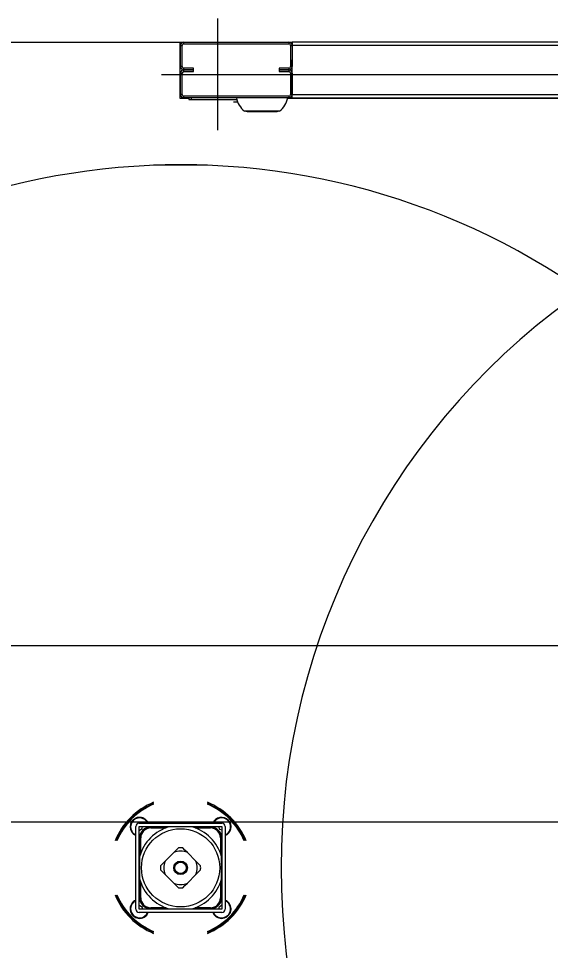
# Model space of a CAD drawing. Extents: x -264205 to -263659, y -1242401 to -1242060.
# Drawn here: x -263831.453 to -263831, y -1242087.567 to -1242086.773 of the extents above; entities that cross this region are included whole.
import ezdxf

# ---------------------------------------------------------------- set-up
doc = ezdxf.new("R2010")
doc.units = 0
doc.layers.add('OBRUBNIKY_KOMUNIKACIE_PROJEKT', color=7, linetype='Continuous')
doc.layers.add('SITUACIA_DSP_2D', color=7, linetype='Continuous')

msp = doc.modelspace()

# ---------------------------------------------------------------- linework, layer by layer
at = {"layer": 'OBRUBNIKY_KOMUNIKACIE_PROJEKT'}
msp.add_line((-263894.96779, -1242087.30722), (-263808.96776, -1242087.30722), dxfattribs=at)
at = {"layer": 'SITUACIA_DSP_2D'}
for p, q in [((-263831.28339, -1242086.77348), (-263831.28339, -1242086.86848)), ((-263831.82937, -1242086.79343), (-263831.31521, -1242086.79343)), ((-263831.31521, -1242086.79343), (-263831.31189, -1242086.79343)), ((-263831.31521, -1242086.8414), (-263831.31521, -1242086.79343)), ((-263831.31474, -1242086.79628), (-263831.31332, -1242086.79628)), ((-263831.31474, -1242086.81433), (-263831.31474, -1242086.79628)), ((-263831.31332, -1242086.81433), (-263831.31332, -1242086.79628)), ((-263831.31189, -1242086.79485), (-263831.31189, -1242086.79343)), ((-263831.31189, -1242086.79343), (-263831.22259, -1242086.79343)), ((-263831.31189, -1242086.79485), (-263831.22259, -1242086.79485)), ((-263831.22259, -1242086.79343), (-263831.22259, -1242086.79485)), ((-263831.22259, -1242086.79343), (-263831.21974, -1242086.79343)), ((-263831.22117, -1242086.79628), (-263831.21974, -1242086.79628)), ((-263831.22117, -1242086.79628), (-263831.22117, -1242086.81433)), ((-263830.96774, -1242086.79343), (-263831.21974, -1242086.79343)), ((-263831.21974, -1242086.79343), (-263831.21974, -1242086.79628)), ((-263830.96774, -1242086.79628), (-263831.21974, -1242086.79628)), ((-263831.21974, -1242086.79628), (-263831.21974, -1242086.80293)), ((-263831.21974, -1242086.79628), (-263831.21974, -1242086.81433)), ((-263831.31332, -1242086.81433), (-263831.31474, -1242086.81433)), ((-263831.21974, -1242086.81433), (-263831.22117, -1242086.81433)), ((-263831.21974, -1242086.83808), (-263831.21974, -1242086.80863)), ((-263831.33089, -1242086.82098), (-263830.96774, -1242086.82098)), ((-263831.31474, -1242086.82003), (-263831.31332, -1242086.82003)), ((-263831.31474, -1242086.83808), (-263831.31474, -1242086.82003)), ((-263831.31332, -1242086.83808), (-263831.31332, -1242086.82003)), ((-263831.31189, -1242086.81718), (-263831.31189, -1242086.81575)), ((-263831.30382, -1242086.81575), (-263831.31189, -1242086.81575)), ((-263831.31189, -1242086.8186), (-263831.31189, -1242086.81718)), ((-263831.31189, -1242086.81718), (-263831.30382, -1242086.81718)), ((-263831.30382, -1242086.81718), (-263831.31189, -1242086.81718)), ((-263831.31189, -1242086.8186), (-263831.30382, -1242086.8186)), ((-263831.30382, -1242086.81718), (-263831.30382, -1242086.81575)), ((-263831.30382, -1242086.8186), (-263831.30382, -1242086.81718)), ((-263831.22259, -1242086.81575), (-263831.23067, -1242086.81575)), ((-263831.23067, -1242086.81575), (-263831.23067, -1242086.81718)), ((-263831.23067, -1242086.81718), (-263831.22259, -1242086.81718)), ((-263831.23067, -1242086.81718), (-263831.23067, -1242086.8186)), ((-263831.22259, -1242086.81718), (-263831.23067, -1242086.81718)), ((-263831.23067, -1242086.8186), (-263831.22259, -1242086.8186)), ((-263831.22259, -1242086.81575), (-263831.22259, -1242086.81718)), ((-263831.22259, -1242086.81718), (-263831.22259, -1242086.8186)), ((-263831.22117, -1242086.82003), (-263831.22117, -1242086.83808)), ((-263831.21974, -1242086.82003), (-263831.21974, -1242086.83808)), ((-263831.31332, -1242086.83808), (-263831.31474, -1242086.83808)), ((-263831.21974, -1242086.83808), (-263831.22117, -1242086.83808)), ((-263831.21974, -1242086.83808), (-263830.96774, -1242086.83808)), ((-263831.21974, -1242086.84093), (-263831.21974, -1242086.83808)), ((-263831.30762, -1242086.8414), (-263831.31521, -1242086.8414)), ((-263831.31189, -1242086.84093), (-263831.31189, -1242086.8395)), ((-263831.22259, -1242086.8395), (-263831.31189, -1242086.8395)), ((-263831.22259, -1242086.84093), (-263831.31189, -1242086.84093)), ((-263831.30762, -1242086.84093), (-263831.30762, -1242086.84235)), ((-263831.30762, -1242086.84235), (-263831.30572, -1242086.84235)), ((-263831.30572, -1242086.84093), (-263831.30572, -1242086.84235)), ((-263831.30572, -1242086.84235), (-263831.26691, -1242086.84235)), ((-263831.26985, -1242086.84245), (-263831.26689, -1242086.84245)), ((-263831.26978, -1242086.84425), (-263831.26663, -1242086.84425)), ((-263831.26662, -1242086.8434), (-263831.26663, -1242086.84385)), ((-263831.26663, -1242086.84385), (-263831.26663, -1242086.84425)), ((-263831.26629, -1242086.84425), (-263831.26663, -1242086.84425)), ((-263830.96774, -1242086.8414), (-263831.22364, -1242086.8414)), ((-263831.22259, -1242086.8395), (-263831.22259, -1242086.84093)), ((-263831.21974, -1242086.84093), (-263830.96774, -1242086.84093)), ((-263831.23048, -1242086.85233), (-263831.26031, -1242086.85233)), ((-263831.25882, -1242086.85251), (-263831.25916, -1242086.85233)), ((-263831.25818, -1242086.85264), (-263831.25882, -1242086.85251)), ((-263831.25818, -1242086.85264), (-263831.23261, -1242086.85264)), ((-263831.23196, -1242086.85251), (-263831.23261, -1242086.85264)), ((-263831.23163, -1242086.85233), (-263831.23196, -1242086.85251)), ((-263831.33768, -1242086.89793), (-263831.2918, -1242086.89793)), ((-263894.96779, -1242087.30724), (-263808.96779, -1242087.30724)), ((-263894.58094, -1242087.45724), (-263809.35464, -1242087.45724)), ((-263831.3429, -1242087.4571), (-263831.34396, -1242087.45579)), ((-263831.3422, -1242087.45843), (-263831.3429, -1242087.4571)), ((-263831.35274, -1242087.53158), (-263831.35274, -1242087.46128)), ((-263831.34989, -1242087.45843), (-263831.27959, -1242087.45843)), ((-263831.34989, -1242087.53158), (-263831.34989, -1242087.46128)), ((-263831.34989, -1242087.46128), (-263831.27959, -1242087.46128)), ((-263831.34989, -1242087.46413), (-263831.34971, -1242087.46424)), ((-263831.34971, -1242087.46424), (-263831.34732, -1242087.4629)), ((-263831.34732, -1242087.4629), (-263831.34729, -1242087.46128)), ((-263831.34207, -1242087.46128), (-263831.34207, -1242087.46171)), ((-263831.3416, -1242087.46163), (-263831.3416, -1242087.46128)), ((-263831.34015, -1242087.46152), (-263831.34015, -1242087.46247)), ((-263831.32427, -1242087.46152), (-263831.34015, -1242087.46152)), ((-263831.34015, -1242087.46247), (-263831.32712, -1242087.46247)), ((-263831.3184, -1242087.46152), (-263831.32411, -1242087.46152)), ((-263831.31307, -1242087.46152), (-263831.3184, -1242087.46152)), ((-263831.30788, -1242087.46152), (-263831.31307, -1242087.46152)), ((-263831.30537, -1242087.46152), (-263831.30788, -1242087.46152)), ((-263831.28933, -1242087.46152), (-263831.30521, -1242087.46152)), ((-263831.30236, -1242087.46247), (-263831.28933, -1242087.46247)), ((-263831.28933, -1242087.46247), (-263831.28933, -1242087.46152)), ((-263831.28788, -1242087.46128), (-263831.28788, -1242087.46163)), ((-263831.28741, -1242087.46158), (-263831.28741, -1242087.46128)), ((-263831.28741, -1242087.46171), (-263831.28741, -1242087.46158)), ((-263831.28242, -1242087.46128), (-263831.28156, -1242087.46361)), ((-263831.28156, -1242087.46361), (-263831.27959, -1242087.46394)), ((-263831.27959, -1242087.46128), (-263831.27959, -1242087.53158)), ((-263831.27674, -1242087.46128), (-263831.27674, -1242087.53158)), ((-263831.34951, -1242087.4691), (-263831.34989, -1242087.46909)), ((-263831.34989, -1242087.46957), (-263831.34954, -1242087.46957)), ((-263831.34965, -1242087.47102), (-263831.34965, -1242087.48689)), ((-263831.34965, -1242087.47102), (-263831.3487, -1242087.47102)), ((-263831.34946, -1242087.46909), (-263831.34951, -1242087.4691)), ((-263831.3487, -1242087.48405), (-263831.3487, -1242087.47102)), ((-263831.28078, -1242087.47102), (-263831.28078, -1242087.48405)), ((-263831.28078, -1242087.47102), (-263831.27983, -1242087.47102)), ((-263831.27959, -1242087.46909), (-263831.28002, -1242087.46909)), ((-263831.27994, -1242087.46957), (-263831.27959, -1242087.46957)), ((-263831.27983, -1242087.48689), (-263831.27983, -1242087.47102)), ((-263831.31654, -1242087.47942), (-263831.31847, -1242087.48135)), ((-263831.31098, -1242087.48137), (-263831.31294, -1242087.47942)), ((-263831.34965, -1242087.48706), (-263831.34965, -1242087.48957)), ((-263831.32053, -1242087.48341), (-263831.32776, -1242087.49064)), ((-263831.31847, -1242087.48135), (-263831.32053, -1242087.48341)), ((-263831.30895, -1242087.48341), (-263831.31098, -1242087.48137)), ((-263831.30172, -1242087.49064), (-263831.30895, -1242087.48341)), ((-263831.27983, -1242087.48957), (-263831.27983, -1242087.48706)), ((-263831.34965, -1242087.48957), (-263831.34965, -1242087.49476)), ((-263831.34965, -1242087.49476), (-263831.34965, -1242087.50009)), ((-263831.32979, -1242087.49267), (-263831.33174, -1242087.49462)), ((-263831.32776, -1242087.49064), (-263831.32979, -1242087.49267)), ((-263831.29966, -1242087.4927), (-263831.30172, -1242087.49064)), ((-263831.29774, -1242087.49462), (-263831.29966, -1242087.4927)), ((-263831.27983, -1242087.49487), (-263831.27983, -1242087.48957)), ((-263831.27983, -1242087.50009), (-263831.27983, -1242087.49487)), ((-263831.34965, -1242087.50009), (-263831.34965, -1242087.5058)), ((-263831.33174, -1242087.49823), (-263831.32982, -1242087.50016)), ((-263831.32982, -1242087.50016), (-263831.32776, -1242087.50222)), ((-263831.32776, -1242087.50222), (-263831.32053, -1242087.50945)), ((-263831.30895, -1242087.50945), (-263831.30172, -1242087.50222)), ((-263831.30172, -1242087.50222), (-263831.29969, -1242087.50018)), ((-263831.29969, -1242087.50018), (-263831.29774, -1242087.49823)), ((-263831.27983, -1242087.5058), (-263831.27983, -1242087.50009)), ((-263831.34965, -1242087.50596), (-263831.34965, -1242087.52184)), ((-263831.3487, -1242087.52184), (-263831.3487, -1242087.50881)), ((-263831.32053, -1242087.50945), (-263831.31849, -1242087.51148)), ((-263831.31849, -1242087.51148), (-263831.31654, -1242087.51343)), ((-263831.31294, -1242087.51343), (-263831.31101, -1242087.5115)), ((-263831.31101, -1242087.5115), (-263831.30895, -1242087.50945)), ((-263831.28078, -1242087.50881), (-263831.28078, -1242087.52184)), ((-263831.27983, -1242087.52184), (-263831.27983, -1242087.50596)), ((-263831.34954, -1242087.52329), (-263831.34989, -1242087.52329)), ((-263831.34989, -1242087.52376), (-263831.34946, -1242087.52376)), ((-263831.3494, -1242087.52863), (-263831.34989, -1242087.52885)), ((-263831.34965, -1242087.52184), (-263831.3487, -1242087.52184)), ((-263831.34717, -1242087.53023), (-263831.3494, -1242087.52863)), ((-263831.27992, -1242087.52862), (-263831.28224, -1242087.53008)), ((-263831.28078, -1242087.52184), (-263831.27983, -1242087.52184)), ((-263831.28002, -1242087.52376), (-263831.27959, -1242087.52376)), ((-263831.27959, -1242087.52329), (-263831.27994, -1242087.52329)), ((-263831.27959, -1242087.52879), (-263831.27992, -1242087.52862)), ((-263831.27541, -1242087.52459), (-263831.27674, -1242087.52389)), ((-263831.2741, -1242087.52565), (-263831.27541, -1242087.52459)), ((-263831.27959, -1242087.53158), (-263831.34989, -1242087.53158)), ((-263831.27959, -1242087.53443), (-263831.34989, -1242087.53443)), ((-263831.34731, -1242087.53158), (-263831.34717, -1242087.53023)), ((-263831.34207, -1242087.53114), (-263831.34207, -1242087.53158)), ((-263831.3416, -1242087.53158), (-263831.3416, -1242087.53123)), ((-263831.32712, -1242087.53039), (-263831.34015, -1242087.53039)), ((-263831.34015, -1242087.53134), (-263831.34015, -1242087.53039)), ((-263831.34015, -1242087.53134), (-263831.32427, -1242087.53134)), ((-263831.32411, -1242087.53134), (-263831.3184, -1242087.53134)), ((-263831.3184, -1242087.53134), (-263831.31318, -1242087.53134)), ((-263831.31318, -1242087.53134), (-263831.30788, -1242087.53134)), ((-263831.30788, -1242087.53134), (-263831.30537, -1242087.53134)), ((-263831.30521, -1242087.53134), (-263831.28933, -1242087.53134)), ((-263831.28933, -1242087.53039), (-263831.30236, -1242087.53039)), ((-263831.28933, -1242087.53039), (-263831.28933, -1242087.53134)), ((-263831.28788, -1242087.53123), (-263831.28788, -1242087.53158)), ((-263831.28741, -1242087.53158), (-263831.28741, -1242087.53114)), ((-263831.28623, -1242087.53542), (-263831.28676, -1242087.53443)), ((-263831.28224, -1242087.53008), (-263831.28218, -1242087.53158))]:
    msp.add_line(p, q, dxfattribs=at)
for radius in [0.0333, 0.0058, 0.00485]:
    msp.add_circle((-263831.31474, -1242087.49643), radius, dxfattribs=at)
for centre, radius, start, end in [((-263831.31189, -1242086.79628), 0.00285, 90, 180), ((-263831.31189, -1242086.79628), 0.00143, 90, 180), ((-263831.22259, -1242086.79628), 0.00285, 0, 90), ((-263831.22259, -1242086.79628), 0.00143, 0, 90), ((-263831.31189, -1242086.81433), 0.00285, 180, 270), ((-263831.31189, -1242086.81433), 0.00143, 180, 270), ((-263831.22259, -1242086.81433), 0.00143, 270, 0), ((-263831.22259, -1242086.81433), 0.00285, 270, 0), ((-263831.31189, -1242086.82003), 0.00285, 90, 180), ((-263831.31189, -1242086.82003), 0.00143, 90, 180), ((-263831.22259, -1242086.82003), 0.00285, 0, 90), ((-263831.22259, -1242086.82003), 0.00143, 0, 90), ((-263831.31189, -1242086.83808), 0.00285, 180, 270), ((-263831.31189, -1242086.83808), 0.00143, 180, 270), ((-263831.22259, -1242086.83808), 0.00143, 270, 0), ((-263831.22259, -1242086.83808), 0.00285, 270, 0), ((-263831.26976, -1242086.84245), 0.000095, 90, 180), ((-263831.24858, -1242086.83738), 0.019, 190.75587, 231.87121), ((-263831.24221, -1242086.83738), 0.019, 308.12879, 349.24413), ((-263831.31474, -1242087.49643), 0.5985, 54.56502, 305.43498), ((-263830.63074, -1242087.49643), 0.5985, 124.26896, 235.73104), ((-263831.31474, -1242087.49643), 0.06033, 112.35319, 157.6468), ((-263831.31474, -1242087.49643), 0.06033, 22.3532, 67.64681), ((-263831.31474, -1242087.49643), 0.05938, 112.73067, 157.26932), ((-263831.31474, -1242087.49643), 0.0589, 112.92441, 157.0756), ((-263831.31474, -1242087.49643), 0.05938, 45.00001, 67.26933), ((-263831.31474, -1242087.49643), 0.0589, 45.00001, 67.07559), ((-263831.34967, -1242087.4615), 0.00807, 45.00001, 247.66306), ((-263831.34967, -1242087.4615), 0.0076, 23.81633, 209.14976), ((-263831.27981, -1242087.4615), 0.00807, 45.00001, 157.66306), ((-263831.27981, -1242087.4615), 0.0076, 293.81631, 156.18367), ((-263831.27981, -1242087.4615), 0.00807, 292.33694, 45.00001), ((-263831.31474, -1242087.49643), 0.0589, 22.9244, 45.00001), ((-263831.31474, -1242087.49643), 0.05938, 22.73068, 45.00001), ((-263831.34989, -1242087.46128), 0.00285, 90, 180), ((-263831.31474, -1242087.49643), 0.03615, 105.02023, 164.97979), ((-263831.34015, -1242087.47102), 0.0095, 90, 180), ((-263831.34015, -1242087.47102), 0.00855, 90, 180), ((-263831.31474, -1242087.49643), 0.03615, 15.02021, 74.97977), ((-263831.28933, -1242087.47102), 0.0095, 0, 90), ((-263831.28933, -1242087.47102), 0.00855, 0, 90), ((-263831.27959, -1242087.46128), 0.00285, 0, 90), ((-263831.34967, -1242087.4615), 0.0076, 209.14976, 246.18369), ((-263831.31474, -1242087.49643), 0.0171, 83.94245, 96.05755), ((-263831.31474, -1242087.49643), 0.01425, 66.03949, 113.96051), ((-263831.31474, -1242087.49643), 0.0171, 173.94245, 186.05755), ((-263831.31474, -1242087.49643), 0.01425, 156.03947, 203.96053), ((-263831.31474, -1242087.49643), 0.01425, 336.03947, 23.96053), ((-263831.31474, -1242087.49643), 0.0171, 353.94245, 6.05755), ((-263831.31474, -1242087.49643), 0.03615, 195.02021, 254.97977), ((-263831.31474, -1242087.49643), 0.01425, 246.03949, 293.96051), ((-263831.31474, -1242087.49643), 0.03615, 285.02023, 344.97979), ((-263831.31474, -1242087.49643), 0.06033, 202.3532, 247.64681), ((-263831.31474, -1242087.49643), 0.05938, 202.73068, 247.26933), ((-263831.31474, -1242087.49643), 0.0589, 202.9244, 247.07559), ((-263831.31474, -1242087.49643), 0.0171, 263.94245, 276.05755), ((-263831.31474, -1242087.49643), 0.06033, 292.35319, 337.6468), ((-263831.31474, -1242087.49643), 0.0589, 292.92441, 337.0756), ((-263831.31474, -1242087.49643), 0.05938, 292.73067, 337.26932), ((-263831.34967, -1242087.53136), 0.00807, 112.33694, 337.66306), ((-263831.34967, -1242087.53136), 0.0076, 144.35446, 336.18367), ((-263831.34967, -1242087.53136), 0.0076, 113.81631, 144.35446), ((-263831.34015, -1242087.52184), 0.0095, 180, 270), ((-263831.34015, -1242087.52184), 0.00855, 180, 270), ((-263831.28933, -1242087.52184), 0.00855, 270, 0), ((-263831.28933, -1242087.52184), 0.0095, 270, 0), ((-263831.27981, -1242087.53136), 0.00807, 202.33694, 45.00001), ((-263831.27981, -1242087.53136), 0.0076, 212.31925, 66.18369), ((-263831.34989, -1242087.53158), 0.00285, 180, 270), ((-263831.27959, -1242087.53158), 0.00285, 270, 0)]:
    msp.add_arc(centre, radius, start, end, dxfattribs=at)

doc.saveas('drawing.dxf')
